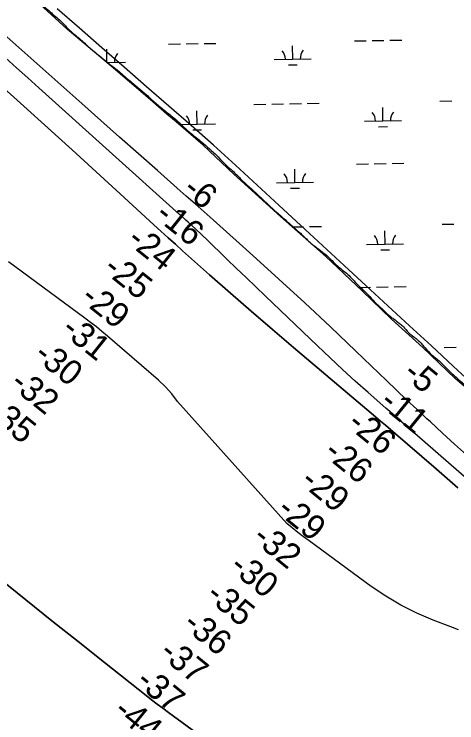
# Model space of a CAD drawing. Extents: x 3903937 to 3942190, y 260677 to 286651.
# Drawn here: x 3921515 to 3922710, y 280825 to 282738 of the extents above; entities that cross this region are included whole.
import ezdxf

# ---------------------------------------------------------------- set-up
doc = ezdxf.new("R2010")
doc.units = 0
for name, color, linetype in [('V-RIVR-EDGE', 7, 'Continuous'), ('V-RIVR-RANG', 7, 'Continuous'), ('V-RRAP-FSHR', 7, 'Continuous'), ('V-TOPO-DPTH', 7, 'Continuous'), ('V-TOPO-MINR', 7, 'Continuous'), ('V-WETL-SWMP', 7, 'Continuous')]:
    doc.layers.add(name, color=color, linetype=linetype)

msp = doc.modelspace()

# ---------------------------------------------------------------- linework, layer by layer
at = {"layer": 'V-RIVR-EDGE'}
msp.add_spline([(3919714.5, 284404.2), (3919715.5, 284403.3), (3919736, 284384.4), (3919757.9, 284368), (3919770.4, 284359.3), (3919782.2, 284350.2), (3919822.1, 284313.2), (3919849.2, 284289.5), (3919884.3, 284258.8), (3919912.5, 284232.2), (3919935.4, 284211.6), (3919949.6, 284197.3), (3920009, 284148.4), (3920028.1, 284128.6), (3920064.9, 284096.1), (3920093.8, 284072.4), (3920122.3, 284048.6), (3920186.5, 284001.1), (3920222.7, 283970.4), (3920257.7, 283941.1), (3920293.9, 283910.3), (3920323.4, 283886.6), (3920332.8, 283877.9), (3920356, 283854.5), (3920380.7, 283832.5), (3920414.7, 283802.8), (3920444.6, 283775.6), (3920468.9, 283754), (3920517.2, 283706.8), (3920533.9, 283692.5), (3920558.5, 283671.9), (3920586.3, 283648.5), (3920610.6, 283624.8), (3920632.9, 283604.6), (3920645.4, 283594.4), (3920678.4, 283567.2), (3920715.2, 283537.5), (3920739.2, 283517.6), (3920763.1, 283498.1), (3920778.1, 283483.1), (3920795.1, 283467.7), (3920813.8, 283452.3), (3920863.2, 283410.4), (3920909.7, 283370.7), (3920965.7, 283323.5), (3920989.3, 283302.6), (3921021.2, 283277.8), (3921046.6, 283257.2), (3921069.2, 283235.9), (3921098.7, 283207.3), (3921125.4, 283180.1), (3921147.7, 283160.9), (3921209.1, 283106.7), (3921247.3, 283071.8), (3921278.9, 283042.9), (3921304.7, 283020.5), (3921367.5, 282968.2), (3921392.2, 282947.6), (3921417.9, 282922.8), (3921446.7, 282893.8), (3921471.4, 282871.5), (3921487, 282857.5), (3921525.2, 282826.1), (3921561, 282789.4), (3921593.6, 282759.8), (3921622.1, 282735), (3921650.6, 282708.8), (3921660, 282698.7), (3921690.9, 282671.8), (3921719, 282646.7), (3921749.2, 282621.9), (3921775.6, 282600.2), (3921801, 282580.7), (3921817.3, 282566.4), (3921858.7, 282531.5), (3921869.1, 282522.7), (3921893.7, 282500), (3921919.5, 282478.8), (3921950, 282454.3), (3921967.7, 282437.9), (3921992.4, 282415.6), (3922021.6, 282392.5), (3922041.7, 282374.7), (3922065.7, 282352.4), (3922084.1, 282332.8), (3922109.8, 282309.8), (3922130.3, 282288.9), (3922154.2, 282266.9), (3922177.5, 282245.9), (3922199.4, 282224.6), (3922230.3, 282197.1), (3922257.1, 282173.3), (3922291.8, 282142.3), (3922315.7, 282119.9), (3922358.5, 282086.1), (3922387.3, 282058.8), (3922415.4, 282035.4), (3922442.2, 282007.5), (3922468.9, 281981.7), (3922492.9, 281956.2), (3922513.4, 281937.4), (3922530.4, 281921.3), (3922539.1, 281915.4), (3922554.7, 281902.8), (3922565.5, 281893.7), (3922579, 281878.7), (3922600.2, 281862), (3922620.3, 281841.7), (3922637.7, 281822.2), (3922662, 281801.9), (3922678, 281785.9), (3922700.6, 281764.3), (3922730.8, 281737.4), (3922754.8, 281716.1), (3922774.9, 281697.9), (3922798.9, 281676.3)], degree=3, dxfattribs=at)
at = {"layer": 'V-RRAP-FSHR'}
msp.add_lwpolyline([(3922758.7, 281733.6), (3922699.9, 281787.8), (3922641.1, 281842.7), (3922582.3, 281896.3), (3922523.5, 281950.6), (3922464.7, 282004.8), (3922405.9, 282059.5), (3922347.1, 282113.3), (3922288.3, 282167.5), (3922229.5, 282221.8), (3922170.7, 282276.4), (3922111.9, 282330.3), (3922053.2, 282384.4), (3921992.7, 282437), (3921932.4, 282489.5), (3921872.1, 282542.1), (3921811.8, 282594.7), (3921751.5, 282647.3), (3921691.2, 282699.8), (3921630.9, 282752.4)], dxfattribs=at)
at = {"layer": 'V-TOPO-DPTH'}
for points in [[(3922736.2, 281547.8), (3922703.5, 281577.3), (3922670.9, 281607), (3922638.5, 281636.9), (3922629.1, 281645.7), (3922601.6, 281671.3), (3922574.2, 281697.1), (3922546.9, 281723), (3922519.7, 281749), (3922437.1, 281828.4), (3922368.4, 281893.8), (3922299.2, 281958.7), (3922229.3, 282022.8), (3922158.9, 282086.5), (3922052, 282182.2), (3922027.8, 282203.8), (3922003.6, 282225.4), (3921979.3, 282246.9), (3921955, 282268.4), (3921901.4, 282315.6), (3921850.3, 282360.7), (3921799.2, 282405.8), (3921748.2, 282451), (3921697.2, 282496.3), (3921453.7, 282712.6)], [(3921404, 282612.2), (3921540.9, 282489.1), (3921606.1, 282430.2), (3921671.1, 282371.3), (3921736, 282312.2), (3921800.8, 282252.9), (3921891.6, 282169.5), (3921910.9, 282151.9), (3921930.3, 282134.3), (3921949.8, 282116.8), (3921969.3, 282099.4), (3922042.3, 282034.6), (3922098.5, 281985), (3922155, 281935.8), (3922211.8, 281886.9), (3922268.8, 281838.3), (3922490.2, 281651), (3922503.8, 281639.4), (3922517.4, 281627.9), (3922531, 281616.3), (3922544.5, 281604.6), (3922647.7, 281515.6), (3922712.6, 281459.2)], [(3921404, 282612.2), (3921540.9, 282489.1), (3921606.1, 282430.2), (3921671.1, 282371.3), (3921736, 282312.2), (3921800.8, 282252.9), (3921891.6, 282169.5), (3921910.9, 282151.9), (3921930.3, 282134.3), (3921949.8, 282116.8), (3921969.3, 282099.4), (3922042.3, 282034.6), (3922098.5, 281985), (3922155, 281935.8), (3922211.8, 281886.9), (3922268.8, 281838.3), (3922490.2, 281651), (3922503.8, 281639.4), (3922517.4, 281627.9), (3922531, 281616.3), (3922544.5, 281604.6), (3922647.7, 281515.6), (3922712.6, 281459.2)], [(3922714.4, 281076.1), (3922693.6, 281084.2), (3922645.7, 281102.3), (3922601.8, 281121), (3922559.1, 281142), (3922518.3, 281166.3), (3922478.7, 281193), (3922311.4, 281315.8), (3922296, 281327.3), (3922280.7, 281338.9), (3922265.6, 281350.8), (3922250.6, 281362.8), (3921955.8, 281692.6), (3921940.4, 281713.2), (3921923, 281732), (3921904.3, 281749.8), (3921766.8, 281868.3), (3921751.7, 281881), (3921736.5, 281893.4), (3921720.9, 281905.6), (3921705.2, 281917.5), (3921499.3, 282069.6)], [(3922714.4, 281076.1), (3922693.6, 281084.2), (3922645.7, 281102.3), (3922601.8, 281121), (3922559.1, 281142), (3922518.3, 281166.3), (3922478.7, 281193), (3922311.4, 281315.8), (3922296, 281327.3), (3922280.7, 281338.9), (3922265.6, 281350.8), (3922250.6, 281362.8), (3921955.8, 281692.6), (3921940.4, 281713.2), (3921923, 281732), (3921904.3, 281749.8), (3921766.8, 281868.3), (3921751.7, 281881), (3921736.5, 281893.4), (3921720.9, 281905.6), (3921705.2, 281917.5), (3921499.3, 282069.6)], [(3921475.1, 281213.7), (3921545.7, 281157), (3921616.5, 281100.3), (3921687.3, 281043.9), (3921758.3, 280987.5), (3921870.7, 280898.5), (3921885.6, 280886.8), (3921900.6, 280875.3), (3921915.7, 280863.9), (3921931, 280852.7), (3922032.5, 280778.8)], [(3921475.1, 281213.7), (3921545.7, 281157), (3921616.5, 281100.3), (3921687.3, 281043.9), (3921758.3, 280987.5), (3921870.7, 280898.5), (3921885.6, 280886.8), (3921900.6, 280875.3), (3921915.7, 280863.9), (3921931, 280852.7), (3922032.5, 280778.8)]]:
    msp.add_lwpolyline(points, dxfattribs=at)
at = {"layer": 'V-TOPO-MINR'}
for points in [[(3922736.2, 281547.8), (3922703.5, 281577.3), (3922670.9, 281607), (3922638.5, 281636.9), (3922629.1, 281645.7), (3922601.6, 281671.3), (3922574.2, 281697.1), (3922546.9, 281723), (3922519.7, 281749), (3922437.1, 281828.4), (3922368.4, 281893.8), (3922299.2, 281958.7), (3922229.3, 282022.8), (3922158.9, 282086.5), (3922052, 282182.2), (3922027.8, 282203.8), (3922003.6, 282225.4), (3921979.3, 282246.9), (3921955, 282268.4), (3921901.4, 282315.6), (3921850.3, 282360.7), (3921799.2, 282405.8), (3921748.2, 282451), (3921697.2, 282496.3), (3921453.7, 282712.6)], [(3922712.6, 281459.2), (3922647.7, 281515.6), (3922544.5, 281604.6), (3922531, 281616.3), (3922517.4, 281627.9), (3922503.8, 281639.4), (3922490.2, 281651), (3922268.8, 281838.3), (3922211.8, 281886.9), (3922155, 281935.8), (3922098.5, 281985), (3922042.3, 282034.6), (3921969.3, 282099.4), (3921949.8, 282116.8), (3921930.3, 282134.3), (3921910.9, 282151.9), (3921891.6, 282169.5), (3921800.8, 282252.9), (3921736, 282312.2), (3921671.1, 282371.3), (3921606.1, 282430.2), (3921540.9, 282489.1), (3921404, 282612.2)], [(3923002.1, 281252.2), (3922561.7, 281636.3), (3922550.8, 281645.8), (3922540, 281655.4), (3922529.1, 281664.9), (3922518.3, 281674.4), (3922470.4, 281716.7), (3922435.8, 281747.5), (3922401.4, 281778.7), (3922367.5, 281810.2), (3922333.8, 281842.1), (3922193, 281976.5), (3922166.9, 282001.5), (3922140.9, 282026.6), (3922115, 282051.7), (3922089.2, 282076.9), (3922069, 282096.6), (3922053.2, 282111.9), (3922037.3, 282127.2), (3922021.3, 282142.2), (3922005.1, 282157.2), (3921984.1, 282176.5), (3921978.4, 282181.8), (3921972.7, 282187), (3921966.9, 282192.2), (3921961.2, 282197.4), (3921581.4, 282539.1), (3921551.3, 282566.1), (3921521.2, 282593.2), (3921491.2, 282620.2)], [(3922714.4, 281076.1), (3922693.6, 281084.2), (3922645.7, 281102.3), (3922601.8, 281121), (3922559.1, 281142), (3922518.3, 281166.3), (3922478.7, 281193), (3922311.4, 281315.8), (3922296, 281327.3), (3922280.7, 281338.9), (3922265.6, 281350.8), (3922250.6, 281362.8), (3921955.8, 281692.6), (3921940.4, 281713.2), (3921923, 281732), (3921904.3, 281749.8), (3921766.8, 281868.3), (3921751.7, 281881), (3921736.5, 281893.4), (3921720.9, 281905.6), (3921705.2, 281917.5), (3921499.3, 282069.6)], [(3922032.5, 280778.8), (3921931, 280852.7), (3921915.7, 280863.9), (3921900.6, 280875.3), (3921885.6, 280886.8), (3921870.7, 280898.5), (3921758.3, 280987.5), (3921687.3, 281043.9), (3921616.5, 281100.3), (3921545.7, 281157), (3921475.1, 281213.7)]]:
    msp.add_lwpolyline(points, dxfattribs=at)
at = {"layer": 'V-WETL-SWMP'}
for p, q in [((3921657.7, 282697.3), (3921583.2, 282765.6)), ((3921776.9, 282597.6), (3921657.7, 282697.3)), ((3922433.2, 282665.7), (3922465.2, 282666.2)), ((3922481.2, 282666.5), (3922513.2, 282667.1)), ((3922529.2, 282667.4), (3922561.2, 282667.9)), ((3921765.1, 282607.5), (3921764.5, 282643.5)), ((3921931.3, 282656.8), (3921963.3, 282657.4)), ((3921979.3, 282657.7), (3922011.3, 282658.3)), ((3922027.3, 282658.5), (3922059.3, 282659.1)), ((3922267, 282616.3), (3922266.3, 282652.3)), ((3921765.1, 282607.5), (3921815.1, 282608.4)), ((3922217, 282615.4), (3922316.9, 282617.2)), ((3921881.9, 282507.1), (3921776.9, 282597.6)), ((3922255.2, 282600.7), (3922279.2, 282601.1)), ((3921926.7, 282467.9), (3921881.9, 282507.1)), ((3922162.2, 282494.4), (3922194.2, 282494.9)), ((3922210.2, 282495.2), (3922242.2, 282495.8)), ((3922258.2, 282496.1), (3922290.2, 282496.6)), ((3922306.2, 282496.9), (3922338.2, 282497.5)), ((3922664.1, 282503.2), (3922696.1, 282503.8)), ((3922008.6, 282440.9), (3922007.9, 282476.9)), ((3922510.4, 282449.8), (3922509.8, 282485.8)), ((3921952.3, 282447.1), (3921926.7, 282467.9)), ((3922025, 282384.1), (3921952.3, 282447.1)), ((3921960.5, 282440.1), (3922058.6, 282441.8)), ((3922460.4, 282448.9), (3922560.4, 282450.6)), ((3922498.7, 282434.1), (3922522.7, 282434.5)), ((3921996.8, 282425.3), (3922020.8, 282425.7)), ((3922107.7, 282305.8), (3922025, 282384.1)), ((3922272.8, 282283.7), (3922272.2, 282319.7)), ((3922439, 282333.1), (3922471, 282333.6)), ((3922487, 282333.9), (3922519, 282334.5)), ((3922535, 282334.7), (3922567, 282335.3)), ((3922233.4, 282192), (3922107.7, 282305.8)), ((3922222.8, 282282.8), (3922322.8, 282284.6)), ((3922261.1, 282268.1), (3922285.1, 282268.5)), ((3922356.2, 282083.7), (3922233.4, 282192)), ((3922669.9, 282170.6), (3922701.9, 282171.2)), ((3922265.7, 282163.5), (3922296.1, 282164)), ((3922312.1, 282164.3), (3922344.1, 282164.9)), ((3922516.3, 282117.1), (3922515.6, 282153.1)), ((3922466.3, 282116.3), (3922566.2, 282118)), ((3922504.5, 282101.5), (3922528.5, 282101.9)), ((3922454.1, 281991.2), (3922356.2, 282083.7)), ((3922444.9, 282000.4), (3922476.9, 282001)), ((3922492.9, 282001.3), (3922524.9, 282001.8)), ((3922540.9, 282002.1), (3922572.9, 282002.7)), ((3922533.3, 281914.8), (3922454.1, 281991.2)), ((3922617.7, 281838), (3922533.3, 281914.8)), ((3922705.8, 281754.5), (3922617.7, 281838)), ((3922675.8, 281838), (3922707.8, 281838.5)), ((3922795, 281677.2), (3922705.8, 281754.5))]:
    msp.add_line(p, q, dxfattribs=at)
for centre, start, end in [((3921820.4, 282608.9), 140.2366, 181.7802), ((3922211.7, 282615.8), 0.2366, 41.7802), ((3922322.2, 282617.8), 140.2366, 181.7802), ((3922455.2, 282449.3), 0.2366, 41.7802), ((3922565.6, 282451.2), 140.2366, 181.7802), ((3921953.3, 282440.4), 0.2366, 41.7802), ((3922063.8, 282442.4), 140.2366, 181.7802), ((3922217.6, 282283.2), 0.2366, 41.7802), ((3922328, 282285.1), 140.2366, 181.7802), ((3922461, 282116.6), 0.2366, 41.7802), ((3922571.5, 282118.6), 140.2366, 181.7802)]:
    msp.add_arc(centre, 35.2, start, end, dxfattribs=at)

# ---------------------------------------------------------------- texts
at = {"layer": 'V-RIVR-RANG'}
for s, rotation, p in [('-6', 321.0383, (3921966.3, 282257.8)), ('-16', 321.3178, (3921891.6, 282189.2)), ('-24', 321.3178, (3921815.9, 282121.7)), ('-25', 321.3178, (3921751.8, 282044.9)), ('-29', 321.3178, (3921690.6, 281965.8)), ('-31', 321.3178, (3921638.2, 281879.7)), ('-30', 321.3178, (3921563.9, 281811)), ('-5', 320.5283, (3922561, 281761.5)), ('-32', 321.3178, (3921499.8, 281734.3)), ('-11', 320.8138, (3922497.8, 281683.7)), ('-35', 321.3178, (3921437.9, 281655.7)), ('-26', 320.8138, (3922410.5, 281625.9)), ('-26', 320.8138, (3922347.1, 281548.5)), ('-29', 320.8138, (3922284, 281471)), ('-29', 320.8138, (3922220.6, 281393.6)), ('-32', 320.8138, (3922154.6, 281318.4)), ('-30', 320.8138, (3922092.6, 281239.9)), ('-35', 320.8138, (3922028.6, 281163.1)), ('-36', 320.8138, (3921966.5, 281084.7)), ('-37', 320.8138, (3921902.9, 281007.5)), ('-37', 320.8138, (3921839.5, 280930.2)), ('-44', 320.8138, (3921779.4, 280850.2))]:
    msp.add_text(s, height=67, rotation=rotation, dxfattribs=at).set_placement(p)

doc.saveas('drawing.dxf')
